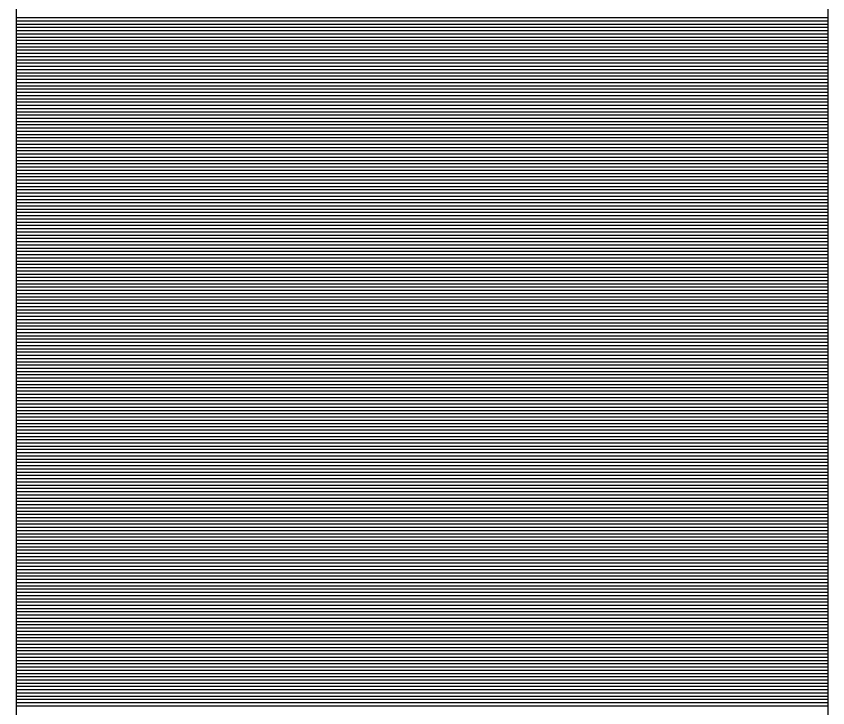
# Model space of a CAD drawing. Extents: x 1398460 to 1408037, y 380768 to 383968.
# Drawn here: x 1399813.767 to 1399816.267, y 382542.96 to 382545.09 of the extents above; entities that cross this region are included whole.
import ezdxf

# ---------------------------------------------------------------- set-up
doc = ezdxf.new("R2010")
doc.units = 0
doc.layers.add('Default', color=7, linetype='Continuous')

msp = doc.modelspace()

# ---------------------------------------------------------------- linework, layer by layer
at = {"layer": 'Default'}
for p, q in [((1399813.7673, 382551.5099), (1399813.7673, 382534.1249)), ((1399816.2673, 382551.5099), (1399816.2673, 382534.1249)), ((1399816.2673, 382545.0853), (1399813.7673, 382545.0853)), ((1399816.2673, 382545.0753), (1399813.7673, 382545.0753)), ((1399816.2673, 382545.0653), (1399813.7673, 382545.0653)), ((1399816.2673, 382545.0553), (1399813.7673, 382545.0553)), ((1399816.2673, 382545.0453), (1399813.7673, 382545.0453)), ((1399816.2673, 382545.0353), (1399813.7673, 382545.0353)), ((1399816.2673, 382545.0253), (1399813.7673, 382545.0253)), ((1399816.2673, 382545.0153), (1399813.7673, 382545.0153)), ((1399816.2673, 382545.0053), (1399813.7673, 382545.0053)), ((1399816.2673, 382544.9953), (1399813.7673, 382544.9953)), ((1399816.2673, 382544.9853), (1399813.7673, 382544.9853)), ((1399816.2673, 382544.9753), (1399813.7673, 382544.9753)), ((1399816.2673, 382544.9653), (1399813.7673, 382544.9653)), ((1399816.2673, 382544.9553), (1399813.7673, 382544.9553)), ((1399816.2673, 382544.9453), (1399813.7673, 382544.9453)), ((1399816.2673, 382544.9353), (1399813.7673, 382544.9353)), ((1399816.2673, 382544.9253), (1399813.7673, 382544.9253)), ((1399816.2673, 382544.9153), (1399813.7673, 382544.9153)), ((1399816.2673, 382544.9053), (1399813.7673, 382544.9053)), ((1399816.2673, 382544.8953), (1399813.7673, 382544.8953)), ((1399816.2673, 382544.8853), (1399813.7673, 382544.8853)), ((1399816.2673, 382544.8753), (1399813.7673, 382544.8753)), ((1399816.2673, 382544.8653), (1399813.7673, 382544.8653)), ((1399816.2673, 382544.8553), (1399813.7673, 382544.8553)), ((1399816.2673, 382544.8453), (1399813.7673, 382544.8453)), ((1399816.2673, 382544.8353), (1399813.7673, 382544.8353)), ((1399816.2673, 382544.8253), (1399813.7673, 382544.8253)), ((1399816.2673, 382544.8153), (1399813.7673, 382544.8153)), ((1399816.2673, 382544.8053), (1399813.7673, 382544.8053)), ((1399816.2673, 382544.7953), (1399813.7673, 382544.7953)), ((1399816.2673, 382544.7853), (1399813.7673, 382544.7853)), ((1399816.2673, 382544.7753), (1399813.7673, 382544.7753)), ((1399816.2673, 382544.7653), (1399813.7673, 382544.7653)), ((1399816.2673, 382544.7553), (1399813.7673, 382544.7553)), ((1399816.2673, 382544.7453), (1399813.7673, 382544.7453)), ((1399816.2673, 382544.7353), (1399813.7673, 382544.7353)), ((1399816.2673, 382544.7253), (1399813.7673, 382544.7253)), ((1399816.2673, 382544.7153), (1399813.7673, 382544.7153)), ((1399816.2673, 382544.7053), (1399813.7673, 382544.7053)), ((1399816.2673, 382544.6953), (1399813.7673, 382544.6953)), ((1399816.2673, 382544.6853), (1399813.7673, 382544.6853)), ((1399816.2673, 382544.6753), (1399813.7673, 382544.6753)), ((1399816.2673, 382544.6653), (1399813.7673, 382544.6653)), ((1399816.2673, 382544.6553), (1399813.7673, 382544.6553)), ((1399816.2673, 382544.6453), (1399813.7673, 382544.6453)), ((1399816.2673, 382544.6353), (1399813.7673, 382544.6353)), ((1399816.2673, 382544.6253), (1399813.7673, 382544.6253)), ((1399816.2673, 382544.6153), (1399813.7673, 382544.6153)), ((1399816.2673, 382544.6053), (1399813.7673, 382544.6053)), ((1399816.2673, 382544.5953), (1399813.7673, 382544.5953)), ((1399816.2673, 382544.5853), (1399813.7673, 382544.5853)), ((1399816.2673, 382544.5753), (1399813.7673, 382544.5753)), ((1399816.2673, 382544.5653), (1399813.7673, 382544.5653)), ((1399816.2673, 382544.5553), (1399813.7673, 382544.5553)), ((1399816.2673, 382544.5453), (1399813.7673, 382544.5453)), ((1399816.2673, 382544.5353), (1399813.7673, 382544.5353)), ((1399816.2673, 382544.5253), (1399813.7673, 382544.5253)), ((1399816.2673, 382544.5153), (1399813.7673, 382544.5153)), ((1399816.2673, 382544.5053), (1399813.7673, 382544.5053)), ((1399816.2673, 382544.4953), (1399813.7673, 382544.4953)), ((1399816.2673, 382544.4853), (1399813.7673, 382544.4853)), ((1399816.2673, 382544.4753), (1399813.7673, 382544.4753)), ((1399816.2673, 382544.4653), (1399813.7673, 382544.4653)), ((1399816.2673, 382544.4553), (1399813.7673, 382544.4553)), ((1399816.2673, 382544.4453), (1399813.7673, 382544.4453)), ((1399816.2673, 382544.4353), (1399813.7673, 382544.4353)), ((1399816.2673, 382544.4253), (1399813.7673, 382544.4253)), ((1399816.2673, 382544.4153), (1399813.7673, 382544.4153)), ((1399816.2673, 382544.4053), (1399813.7673, 382544.4053)), ((1399816.2673, 382544.3953), (1399813.7673, 382544.3953)), ((1399816.2673, 382544.3853), (1399813.7673, 382544.3853)), ((1399816.2673, 382544.3753), (1399813.7673, 382544.3753)), ((1399816.2673, 382544.3653), (1399813.7673, 382544.3653)), ((1399816.2673, 382544.3553), (1399813.7673, 382544.3553)), ((1399816.2673, 382544.3453), (1399813.7673, 382544.3453)), ((1399816.2673, 382544.3353), (1399813.7673, 382544.3353)), ((1399816.2673, 382544.3253), (1399813.7673, 382544.3253)), ((1399816.2673, 382544.3153), (1399813.7673, 382544.3153)), ((1399816.2673, 382544.3053), (1399813.7673, 382544.3053)), ((1399816.2673, 382544.2953), (1399813.7673, 382544.2953)), ((1399816.2673, 382544.2853), (1399813.7673, 382544.2853)), ((1399816.2673, 382544.2753), (1399813.7673, 382544.2753)), ((1399816.2673, 382544.2653), (1399813.7673, 382544.2653)), ((1399816.2673, 382544.2553), (1399813.7673, 382544.2553)), ((1399816.2673, 382544.2453), (1399813.7673, 382544.2453)), ((1399816.2673, 382544.2353), (1399813.7673, 382544.2353)), ((1399816.2673, 382544.2253), (1399813.7673, 382544.2253)), ((1399816.2673, 382544.2153), (1399813.7673, 382544.2153)), ((1399816.2673, 382544.2053), (1399813.7673, 382544.2053)), ((1399816.2673, 382544.1953), (1399813.7673, 382544.1953)), ((1399816.2673, 382544.1853), (1399813.7673, 382544.1853)), ((1399816.2673, 382544.1753), (1399813.7673, 382544.1753)), ((1399816.2673, 382544.1653), (1399813.7673, 382544.1653)), ((1399816.2673, 382544.1553), (1399813.7673, 382544.1553)), ((1399816.2673, 382544.1453), (1399813.7673, 382544.1453)), ((1399816.2673, 382544.1353), (1399813.7673, 382544.1353)), ((1399816.2673, 382544.1253), (1399813.7673, 382544.1253)), ((1399816.2673, 382544.1153), (1399813.7673, 382544.1153)), ((1399816.2673, 382544.1053), (1399813.7673, 382544.1053)), ((1399816.2673, 382544.0953), (1399813.7673, 382544.0953)), ((1399816.2673, 382544.0853), (1399813.7673, 382544.0853)), ((1399816.2673, 382544.0753), (1399813.7673, 382544.0753)), ((1399816.2673, 382544.0653), (1399813.7673, 382544.0653)), ((1399816.2673, 382544.0553), (1399813.7673, 382544.0553)), ((1399816.2673, 382544.0453), (1399813.7673, 382544.0453)), ((1399816.2673, 382544.0353), (1399813.7673, 382544.0353)), ((1399816.2673, 382544.0253), (1399813.7673, 382544.0253)), ((1399816.2673, 382544.0153), (1399813.7673, 382544.0153)), ((1399816.2673, 382544.0053), (1399813.7673, 382544.0053)), ((1399816.2673, 382543.9953), (1399813.7673, 382543.9953)), ((1399816.2673, 382543.9853), (1399813.7673, 382543.9853)), ((1399816.2673, 382543.9753), (1399813.7673, 382543.9753)), ((1399816.2673, 382543.9653), (1399813.7673, 382543.9653)), ((1399816.2673, 382543.9553), (1399813.7673, 382543.9553)), ((1399816.2673, 382543.9453), (1399813.7673, 382543.9453)), ((1399816.2673, 382543.9353), (1399813.7673, 382543.9353)), ((1399816.2673, 382543.9253), (1399813.7673, 382543.9253)), ((1399816.2673, 382543.9153), (1399813.7673, 382543.9153)), ((1399816.2673, 382543.9053), (1399813.7673, 382543.9053)), ((1399816.2673, 382543.8953), (1399813.7673, 382543.8953)), ((1399816.2673, 382543.8853), (1399813.7673, 382543.8853)), ((1399816.2673, 382543.8753), (1399813.7673, 382543.8753)), ((1399816.2673, 382543.8653), (1399813.7673, 382543.8653)), ((1399816.2673, 382543.8553), (1399813.7673, 382543.8553)), ((1399816.2673, 382543.8453), (1399813.7673, 382543.8453)), ((1399816.2673, 382543.8353), (1399813.7673, 382543.8353)), ((1399816.2673, 382543.8253), (1399813.7673, 382543.8253)), ((1399816.2673, 382543.8153), (1399813.7673, 382543.8153)), ((1399816.2673, 382543.8053), (1399813.7673, 382543.8053)), ((1399816.2673, 382543.7953), (1399813.7673, 382543.7953)), ((1399816.2673, 382543.7853), (1399813.7673, 382543.7853)), ((1399816.2673, 382543.7753), (1399813.7673, 382543.7753)), ((1399816.2673, 382543.7653), (1399813.7673, 382543.7653)), ((1399816.2673, 382543.7553), (1399813.7673, 382543.7553)), ((1399816.2673, 382543.7453), (1399813.7673, 382543.7453)), ((1399816.2673, 382543.7353), (1399813.7673, 382543.7353)), ((1399816.2673, 382543.7253), (1399813.7673, 382543.7253)), ((1399816.2673, 382543.7153), (1399813.7673, 382543.7153)), ((1399816.2673, 382543.7053), (1399813.7673, 382543.7053)), ((1399816.2673, 382543.6953), (1399813.7673, 382543.6953)), ((1399816.2673, 382543.6853), (1399813.7673, 382543.6853)), ((1399816.2673, 382543.6753), (1399813.7673, 382543.6753)), ((1399816.2673, 382543.6653), (1399813.7673, 382543.6653)), ((1399816.2673, 382543.6553), (1399813.7673, 382543.6553)), ((1399816.2673, 382543.6453), (1399813.7673, 382543.6453)), ((1399816.2673, 382543.6353), (1399813.7673, 382543.6353)), ((1399816.2673, 382543.6253), (1399813.7673, 382543.6253)), ((1399816.2673, 382543.6153), (1399813.7673, 382543.6153)), ((1399816.2673, 382543.6053), (1399813.7673, 382543.6053)), ((1399816.2673, 382543.5953), (1399813.7673, 382543.5953)), ((1399816.2673, 382543.5853), (1399813.7673, 382543.5853)), ((1399816.2673, 382543.5753), (1399813.7673, 382543.5753)), ((1399816.2673, 382543.5653), (1399813.7673, 382543.5653)), ((1399816.2673, 382543.5553), (1399813.7673, 382543.5553)), ((1399816.2673, 382543.5453), (1399813.7673, 382543.5453)), ((1399816.2673, 382543.5353), (1399813.7673, 382543.5353)), ((1399816.2673, 382543.5253), (1399813.7673, 382543.5253)), ((1399816.2673, 382543.5153), (1399813.7673, 382543.5153)), ((1399816.2673, 382543.5053), (1399813.7673, 382543.5053)), ((1399816.2673, 382543.4953), (1399813.7673, 382543.4953)), ((1399816.2673, 382543.4853), (1399813.7673, 382543.4853)), ((1399816.2673, 382543.4753), (1399813.7673, 382543.4753)), ((1399816.2673, 382543.4653), (1399813.7673, 382543.4653)), ((1399816.2673, 382543.4553), (1399813.7673, 382543.4553)), ((1399816.2673, 382543.4453), (1399813.7673, 382543.4453)), ((1399816.2673, 382543.4353), (1399813.7673, 382543.4353)), ((1399816.2673, 382543.4253), (1399813.7673, 382543.4253)), ((1399816.2673, 382543.4153), (1399813.7673, 382543.4153)), ((1399816.2673, 382543.4053), (1399813.7673, 382543.4053)), ((1399816.2673, 382543.3953), (1399813.7673, 382543.3953)), ((1399816.2673, 382543.3853), (1399813.7673, 382543.3853)), ((1399816.2673, 382543.3753), (1399813.7673, 382543.3753)), ((1399816.2673, 382543.3653), (1399813.7673, 382543.3653)), ((1399816.2673, 382543.3553), (1399813.7673, 382543.3553)), ((1399816.2673, 382543.3453), (1399813.7673, 382543.3453)), ((1399816.2673, 382543.3353), (1399813.7673, 382543.3353)), ((1399816.2673, 382543.3253), (1399813.7673, 382543.3253)), ((1399816.2673, 382543.3153), (1399813.7673, 382543.3153)), ((1399816.2673, 382543.3053), (1399813.7673, 382543.3053)), ((1399816.2673, 382543.2953), (1399813.7673, 382543.2953)), ((1399816.2673, 382543.2853), (1399813.7673, 382543.2853)), ((1399816.2673, 382543.2753), (1399813.7673, 382543.2753)), ((1399816.2673, 382543.2653), (1399813.7673, 382543.2653)), ((1399816.2673, 382543.2553), (1399813.7673, 382543.2553)), ((1399816.2673, 382543.2453), (1399813.7673, 382543.2453)), ((1399816.2673, 382543.2353), (1399813.7673, 382543.2353)), ((1399816.2673, 382543.2253), (1399813.7673, 382543.2253)), ((1399816.2673, 382543.2153), (1399813.7673, 382543.2153)), ((1399816.2673, 382543.2053), (1399813.7673, 382543.2053)), ((1399816.2673, 382543.1953), (1399813.7673, 382543.1953)), ((1399816.2673, 382543.1853), (1399813.7673, 382543.1853)), ((1399816.2673, 382543.1753), (1399813.7673, 382543.1753)), ((1399816.2673, 382543.1653), (1399813.7673, 382543.1653)), ((1399816.2673, 382543.1553), (1399813.7673, 382543.1553)), ((1399816.2673, 382543.1453), (1399813.7673, 382543.1453)), ((1399816.2673, 382543.1353), (1399813.7673, 382543.1353)), ((1399816.2673, 382543.1253), (1399813.7673, 382543.1253)), ((1399816.2673, 382543.1153), (1399813.7673, 382543.1153)), ((1399816.2673, 382543.1053), (1399813.7673, 382543.1053)), ((1399816.2673, 382543.0953), (1399813.7673, 382543.0953)), ((1399816.2673, 382543.0853), (1399813.7673, 382543.0853)), ((1399816.2673, 382543.0753), (1399813.7673, 382543.0753)), ((1399816.2673, 382543.0653), (1399813.7673, 382543.0653)), ((1399816.2673, 382543.0553), (1399813.7673, 382543.0553)), ((1399816.2673, 382543.0453), (1399813.7673, 382543.0453)), ((1399816.2673, 382543.0353), (1399813.7673, 382543.0353)), ((1399816.2673, 382543.0253), (1399813.7673, 382543.0253)), ((1399816.2673, 382543.0153), (1399813.7673, 382543.0153)), ((1399816.2673, 382543.0053), (1399813.7673, 382543.0053)), ((1399816.2673, 382542.9953), (1399813.7673, 382542.9953)), ((1399816.2673, 382542.9853), (1399813.7673, 382542.9853)), ((1399816.2673, 382542.9753), (1399813.7673, 382542.9753)), ((1399816.2673, 382542.9653), (1399813.7673, 382542.9653))]:
    msp.add_line(p, q, dxfattribs=at)

doc.saveas('drawing.dxf')
